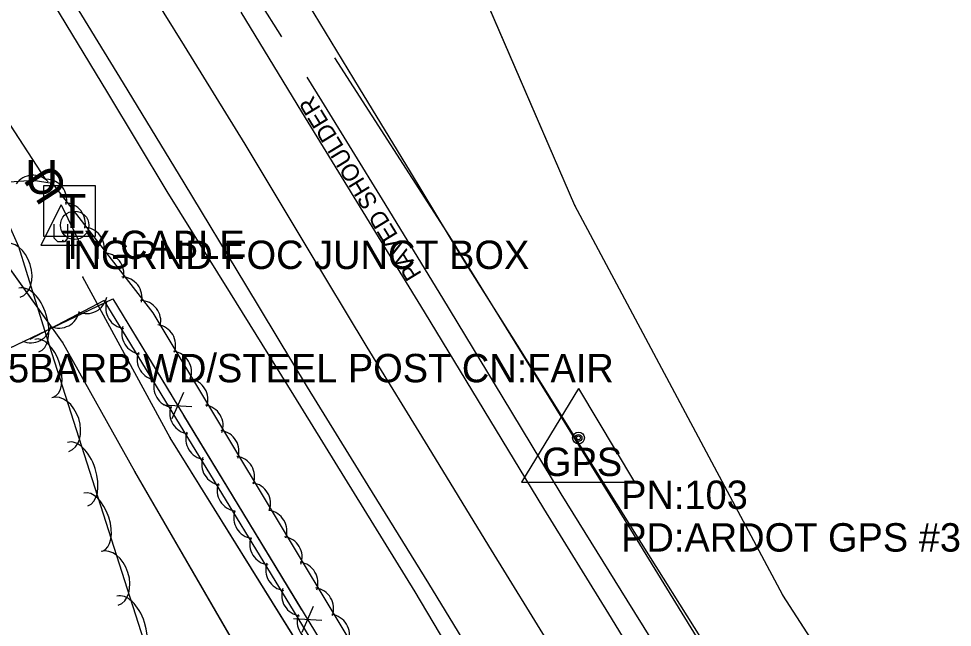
# Model space of a CAD drawing. Extents: x 954793 to 988390, y 1867850 to 1924428.
# Drawn here: x 956322.3 to 956486.6, y 1922081.8 to 1922188.9 of the extents above; entities that cross this region are included whole.
import ezdxf

# ---------------------------------------------------------------- set-up
doc = ezdxf.new("R2010")
doc.units = 0
for name, color, linetype in [('Default', 7, 'Continuous'), ('S_DITCHLINE', 7, 'Continuous'), ('S_EDGE_PAVEMENT', 7, 'Continuous'), ('S_FENCE', 7, 'Continuous'), ('S_FENCE_ANNOT', 7, 'Continuous'), ('S_FIBER_OPTIC_CABLE', 7, 'Continuous'), ('S_MISC_STRUCTURES_ANNOT', 7, 'Continuous'), ('S_MSC_PT_SYM', 7, 'Continuous'), ('S_PAVEMENT_CROWN', 7, 'Continuous'), ('S_PRIMARY_CTL', 7, 'Continuous'), ('S_PRIMARY_CTL_ANNOT', 7, 'Continuous'), ('S_SHOULDER', 7, 'Continuous'), ('S_SHOULDER_ANNOT', 7, 'Continuous'), ('S_STREAM', 7, 'Continuous'), ('S_TELEPHONE_UTILITIES', 7, 'Continuous'), ('S_TREE', 7, 'Continuous'), ('S_UNDERGROUND_CABLE', 7, 'Continuous'), ('S_UTILITY_POLE', 7, 'Continuous'), ('S_UTILITY_POLE_ANNOT', 7, 'Continuous'), ('S_UTL_PT_SYM', 7, 'Continuous'), ('S_WATER_UTILITIES', 7, 'Continuous')]:
    doc.layers.add(name, color=color, linetype=linetype)

msp = doc.modelspace()

# ---------------------------------------------------------------- linework, layer by layer
at = {"layer": 'S_DITCHLINE'}
msp.add_lwpolyline([(956516.1, 1921951.11), (956517.66, 1921955.79), (956510.09, 1921970.29), (956501.51, 1921984.43), (956492.93, 1921998.57), (956484.34, 1922012.72), (956475.76, 1922026.86), (956467.45, 1922040.09), (956459.13, 1922053.31), (956450.82, 1922066.54), (956442.51, 1922079.77), (956431.93, 1922096.63), (956421.35, 1922113.49), (956410.77, 1922130.35), (956400.19, 1922147.21), (956391.23, 1922161.97), (956382.27, 1922176.73), (956373.31, 1922191.49), (956364.36, 1922206.26)], dxfattribs=at)
at = {"layer": 'S_EDGE_PAVEMENT'}
for points in [[(956566.52, 1921808.08), (956556.07, 1921825.1), (956545.63, 1921842.11), (956534.53, 1921860.29), (956523.43, 1921878.47), (956510.7, 1921899.25), (956497.96, 1921920.03), (956486.77, 1921938.31), (956475.58, 1921956.58), (956464.35, 1921974.99), (956453.12, 1921993.39), (956444.81, 1922006.94), (956436.51, 1922020.5), (956426.54, 1922036.85), (956416.57, 1922053.2), (956405.54, 1922071.36), (956394.5, 1922089.52), (956383.8, 1922106.8), (956373.1, 1922124.09), (956362.25, 1922142.08), (956351.41, 1922160.07), (956340.71, 1922177.57), (956330.02, 1922195.07)], [(956577.12, 1921837.16), (956566.45, 1921854.67), (956555.74, 1921872.46), (956545.03, 1921890.25), (956538.37, 1921901.08), (956531.7, 1921911.9), (956525.04, 1921922.72), (956518.37, 1921933.55), (956507.49, 1921951.25), (956496.6, 1921968.96), (956485.27, 1921987.47), (956473.93, 1922005.98), (956465.48, 1922019.75), (956457.03, 1922033.52), (956447.29, 1922049.57), (956437.56, 1922065.63), (956426.15, 1922084.19), (956414.74, 1922102.75), (956404.24, 1922120.06), (956393.73, 1922137.37), (956382.93, 1922154.97), (956372.12, 1922172.56), (956361.42, 1922190.11)]]:
    msp.add_lwpolyline(points, dxfattribs=at)
at = {"layer": 'S_FENCE'}
for p, q in [((956351.26, 1922123.13), (956349.25, 1922118.55)), ((956347.76, 1922121), (956352.75, 1922120.67)), ((956374.12, 1922085.52), (956372.11, 1922080.95)), ((956370.62, 1922083.4), (956375.61, 1922083.07))]:
    msp.add_line(p, q, dxfattribs=at)
for points in [[(956218.31, 1922082.14), (956338.83, 1922139.64)], [(956337.37, 1922138.94), (956338.83, 1922139.64)], [(956338.83, 1922139.64), (956349.22, 1922122.55)], [(956338.83, 1922139.64), (956432.93, 1921984.83)], [(956319.33, 1922130.33), (956337.37, 1922138.94)], [(956351.3, 1922119.13), (956361.69, 1922102.04)], [(956361.69, 1922102.04), (956372.08, 1922084.94)]]:
    msp.add_lwpolyline(points, dxfattribs=at)
at = {"layer": 'S_FIBER_OPTIC_CABLE'}
for p, q in [((956420.19, 1922156.05), (956391.47, 1922222.49)), ((956456.79, 1922087.47), (956420.19, 1922156.05)), ((956348.94, 1922115.17), (956333.57, 1922143.45)), ((956379.89, 1922065.46), (956348.94, 1922115.17)), ((956490.77, 1922034.92), (956456.79, 1922087.47))]:
    msp.add_line(p, q, dxfattribs=at)
for points in [[(956516.92, 1921993.29), (956490.77, 1922034.92), (956456.79, 1922087.47), (956420.19, 1922156.05), (956391.47, 1922222.49), (956366.48, 1922275.97)], [(956516.92, 1921993.29), (956490.77, 1922034.92), (956456.79, 1922087.47), (956420.19, 1922156.05), (956391.47, 1922222.49), (956366.48, 1922275.97)], [(956453.54, 1921946.57), (956430.84, 1921981.81), (956403.23, 1922028.4), (956379.89, 1922065.46), (956348.94, 1922115.17), (956333.57, 1922143.45)], [(956453.54, 1921946.57), (956430.84, 1921981.81), (956403.23, 1922028.4), (956379.89, 1922065.46), (956348.94, 1922115.17), (956333.57, 1922143.45)]]:
    msp.add_lwpolyline(points, dxfattribs=at)
at = {"layer": 'S_MSC_PT_SYM'}
msp.add_lwpolyline([(956330.07, 1922149.89), (956330.07, 1922149.94), (956330.07, 1922149.89), (956330.02, 1922149.89), (956330.07, 1922149.89), (956330.07, 1922149.84), (956330.07, 1922149.89), (956330.12, 1922149.89)], close=True, dxfattribs=at)
msp.add_lwpolyline([(956330.07, 1922149.89), (956330.07, 1922149.94), (956330.07, 1922149.89), (956330.02, 1922149.89), (956330.07, 1922149.89), (956330.07, 1922149.84), (956330.07, 1922149.89), (956330.12, 1922149.89)], close=True, dxfattribs=at)
msp.add_lwpolyline([(956330.07, 1922149.89), (956330.07, 1922149.94), (956330.07, 1922149.89), (956330.02, 1922149.89), (956330.07, 1922149.89), (956330.07, 1922149.84), (956330.07, 1922149.89), (956330.12, 1922149.89)], dxfattribs=at)
at = {"layer": 'S_PAVEMENT_CROWN'}
msp.add_lwpolyline([(956577.81, 1921813.6), (956567.05, 1921831.08), (956556.28, 1921848.57), (956545.2, 1921866.59), (956534.11, 1921884.61), (956521.22, 1921905.62), (956508.32, 1921926.62), (956497.21, 1921944.79), (956486.09, 1921962.96), (956474.88, 1921981.68), (956463.66, 1922000.4), (956455.12, 1922014.02), (956446.58, 1922027.63), (956437.01, 1922043.71), (956427.44, 1922059.78), (956416.25, 1922077.97), (956405.06, 1922096.15), (956394.33, 1922113.64), (956383.59, 1922131.12), (956372.87, 1922148.99), (956362.15, 1922166.85), (956351.45, 1922184.17), (956340.75, 1922201.49)], dxfattribs=at)
at = {"layer": 'S_PRIMARY_CTL'}
for p, q in [((956420.82, 1922123.86), (956410.79, 1922107.35)), ((956420.82, 1922123.86), (956430.65, 1922107.35)), ((956410.79, 1922107.35), (956430.65, 1922107.35))]:
    msp.add_line(p, q, dxfattribs=at)
for radius in [1.04, 0.609, 0.344]:
    msp.add_circle((956420.82, 1922115.16), radius, dxfattribs=at)
at = {"layer": 'S_SHOULDER'}
for points in [[(956368.57, 1922185.77), (956364.68, 1922191.98), (956353.73, 1922209.45), (956343.14, 1922226.74), (956332.54, 1922244.03), (956321.55, 1922261.75), (956310.56, 1922279.47), (956298.86, 1922298.21), (956287.16, 1922316.96), (956276.86, 1922334.09), (956266.55, 1922351.22), (956255.99, 1922368.81), (956245.43, 1922386.39), (956236.06, 1922401.57), (956226.68, 1922416.75), (956215.75, 1922434.46), (956204.83, 1922452.17), (956193.81, 1922469.79), (956182.79, 1922487.42)], [(956563.49, 1921806.76), (956553.05, 1921823.6), (956542.61, 1921840.44), (956531.6, 1921858.5), (956520.59, 1921876.55), (956508.01, 1921897.33), (956495.43, 1921918.11), (956484.24, 1921936.52), (956473.06, 1921954.93), (956461.87, 1921973.37), (956450.68, 1921991.82), (956442.44, 1922005.48), (956434.19, 1922019.13), (956423.95, 1922035.44), (956413.7, 1922051.74), (956402.88, 1922069.89), (956392.06, 1922088.05), (956381.39, 1922105.36), (956370.71, 1922122.66), (956359.57, 1922140.61), (956348.43, 1922158.55), (956337.94, 1922175.91), (956327.45, 1922193.27)], [(956519.76, 1921937.72), (956509.41, 1921954.08), (956499.07, 1921970.43), (956488.05, 1921989.16), (956477.04, 1922007.89), (956468.53, 1922021.7), (956460.02, 1922035.52), (956450.54, 1922051.69), (956441.06, 1922067.85), (956429.41, 1922086.59), (956417.76, 1922105.32), (956407.36, 1922122.52), (956396.96, 1922139.73), (956386.29, 1922157.12), (956375.62, 1922174.51), (956373.04, 1922178.63)]]:
    msp.add_lwpolyline(points, dxfattribs=at)
at = {"layer": 'S_STREAM'}
msp.add_lwpolyline([(956377.86, 1922182.08), (956398.09, 1922150.6), (956426.31, 1922104.99), (956455.81, 1922056.97), (956468.72, 1922036.4)], dxfattribs=at)
at = {"layer": 'S_TELEPHONE_UTILITIES'}
msp.add_lwpolyline([(956326.72, 1922150.61), (956326.72, 1922159.61), (956335.72, 1922159.61), (956335.72, 1922150.61)], close=True, dxfattribs=at)
at = {"layer": 'S_TREE'}
for points in [[(956244.15, 1922268.38), (956283.88, 1922217.02), (956307.66, 1922181.64), (956322.26, 1922148.83), (956327.65, 1922131.47), (956350.87, 1922058.92), (956359.35, 1922023.64), (956367.68, 1921976.82), (956370.23, 1921948.67), (956369.63, 1921931.4), (956377.27, 1921899.99), (956376.57, 1921884.87), (956373.88, 1921872.38), (956369.95, 1921857.28), (956368.25, 1921850.72), (956354.31, 1921830.37), (956346.41, 1921819.86), (956346.28, 1921813.15)], [(956316.46, 1922159.95), (956324.84, 1922160.5), (956328.16, 1922160.02), (956345.91, 1922137.15), (956402.29, 1922043.3), (956453.3, 1921958.22), (956466.79, 1921928.34), (956447.43, 1921956.77), (956386.2, 1922059.32), (956337.32, 1922139.35), (956324.26, 1922132.48)]]:
    msp.add_lwpolyline(points, dxfattribs=at)
for centre, start, end in [((956324.78, 1922157.76), 42.9416, 144.5385), ((956327.09, 1922157.06), 347.0067, 88.6036), ((956330.37, 1922152.89), 347.0067, 88.6036), ((956333.71, 1922148.59), 347.0067, 88.6036), ((956337.14, 1922144.11), 347.0067, 88.6036), ((956340.35, 1922139.85), 347.0067, 88.6036), ((956334.2, 1922140.68), 246.9632, 348.5601), ((956341.24, 1922138.04), 160.6125, 262.2095), ((956343.65, 1922135.72), 347.0067, 88.6036), ((956329.38, 1922138.14), 246.9632, 348.5601), ((956324.37, 1922135.54), 246.9632, 348.5601), ((956344.06, 1922133.57), 160.6125, 262.2095), ((956346.26, 1922131.47), 340.1954, 81.7923), ((956346.77, 1922128.98), 160.6125, 262.2095), ((956349.06, 1922126.8), 340.1954, 81.7923), ((956349.69, 1922124.15), 160.6125, 262.2095), ((956351.94, 1922121.95), 340.1954, 81.7923), ((956352.52, 1922119.5), 160.6125, 262.2095), ((956354.62, 1922117.33), 340.1954, 81.7923), ((956355.32, 1922114.99), 160.6125, 262.2095), ((956357.4, 1922112.84), 340.1954, 81.7923), ((956358.13, 1922110.52), 160.6125, 262.2095), ((956360.17, 1922108.32), 340.1954, 81.7923), ((956360.85, 1922105.93), 160.6125, 262.2095), ((956362.97, 1922103.65), 340.1954, 81.7923), ((956363.77, 1922101.09), 160.6125, 262.2095), ((956365.85, 1922098.79), 340.1954, 81.7923), ((956366.6, 1922096.45), 160.6125, 262.2095), ((956368.53, 1922094.18), 340.1954, 81.7923), ((956369.39, 1922091.94), 160.6125, 262.2095), ((956371.31, 1922089.69), 340.1954, 81.7923), ((956372.21, 1922087.47), 160.6125, 262.2095), ((956374.07, 1922085.16), 340.1954, 81.7923), ((956374.93, 1922082.88), 160.6125, 262.2095), ((956376.87, 1922080.5), 340.1954, 81.7923)]:
    msp.add_arc(centre, 3.64, start, end, dxfattribs=at)
for centre, major_axis, ratio in [((956321.06, 1922144.65), (-1.47, 4.73), 0.685311), ((956324.06, 1922135.89), (-1.74, 5.6), 0.55008), ((956326.72, 1922127.41), (-1.63, 5.09), 0.540699), ((956329.61, 1922117.52), (-1.51, 4.72), 0.685311), ((956332.68, 1922108.78), (-1.79, 5.59), 0.55008), ((956335.39, 1922100.33), (-1.63, 5.09), 0.540699), ((956338.28, 1922090.44), (-1.51, 4.72), 0.685311), ((956341.35, 1922081.7), (-1.79, 5.59), 0.55008)]:
    msp.add_ellipse(centre, major_axis=major_axis, ratio=ratio, start_param=3.141593, end_param=6.283185, dxfattribs=at)
at = {"layer": 'S_UNDERGROUND_CABLE'}
for p, q in [((956327.05, 1922160.64), (956291.27, 1922215.61)), ((956329.73, 1922156.18), (956326.2, 1922149.09)), ((956329.73, 1922156.18), (956333.22, 1922149.09)), ((956328.53, 1922150.33), (956328.53, 1922152.77)), ((956330.89, 1922152.77), (956330.89, 1922150.33)), ((956326.2, 1922149.09), (956333.22, 1922149.09)), ((956329.15, 1922149.67), (956328.53, 1922150.33)), ((956330.35, 1922149.67), (956329.15, 1922149.67)), ((956330.89, 1922150.33), (956330.35, 1922149.67))]:
    msp.add_line(p, q, dxfattribs=at)
msp.add_lwpolyline([(956327.05, 1922160.64), (956291.27, 1922215.61), (956257.08, 1922271.08), (956244.89, 1922289.72), (956217.18, 1922330.13), (956171.15, 1922398.75), (956140.72, 1922448.43), (956129.97, 1922465.15)], dxfattribs=at)
msp.add_lwpolyline([(956327.05, 1922160.64), (956291.27, 1922215.61), (956257.08, 1922271.08), (956244.89, 1922289.72), (956217.18, 1922330.13), (956171.15, 1922398.75), (956140.72, 1922448.43), (956129.97, 1922465.15)], dxfattribs=at)
at = {"layer": 'S_UTILITY_POLE'}
msp.add_line((956331.97, 1922155.11), (956331.97, 1922157.59), dxfattribs=at)
msp.add_circle((956332.12, 1922152.59), 2.5, dxfattribs=at)
at = {"layer": 'S_UTL_PT_SYM'}
for points in [[(956420.19, 1922156.05), (956420.14, 1922156.03), (956420.19, 1922156.05), (956420.21, 1922156.01), (956420.19, 1922156.05), (956420.23, 1922156.07), (956420.19, 1922156.05), (956420.17, 1922156.1)], [(956420.19, 1922156.05), (956420.14, 1922156.03), (956420.19, 1922156.05), (956420.21, 1922156.01), (956420.19, 1922156.05), (956420.23, 1922156.07), (956420.19, 1922156.05), (956420.17, 1922156.1)], [(956333.57, 1922143.45), (956333.52, 1922143.43), (956333.57, 1922143.45), (956333.59, 1922143.41), (956333.57, 1922143.45), (956333.61, 1922143.48), (956333.57, 1922143.45), (956333.54, 1922143.5)], [(956333.57, 1922143.45), (956333.52, 1922143.43), (956333.57, 1922143.45), (956333.59, 1922143.41), (956333.57, 1922143.45), (956333.61, 1922143.48), (956333.57, 1922143.45), (956333.54, 1922143.5)], [(956329.98, 1922132.03), (956329.94, 1922132), (956329.98, 1922132.03), (956330.01, 1922131.99), (956329.98, 1922132.03), (956330.02, 1922132.06), (956329.98, 1922132.03), (956329.95, 1922132.07)], [(956329.98, 1922132.03), (956329.94, 1922132), (956329.98, 1922132.03), (956330.01, 1922131.99), (956329.98, 1922132.03), (956330.02, 1922132.06), (956329.98, 1922132.03), (956329.95, 1922132.07)], [(956348.94, 1922115.17), (956348.9, 1922115.14), (956348.94, 1922115.17), (956348.97, 1922115.12), (956348.94, 1922115.17), (956348.99, 1922115.19), (956348.94, 1922115.17), (956348.92, 1922115.21)], [(956348.94, 1922115.17), (956348.9, 1922115.14), (956348.94, 1922115.17), (956348.97, 1922115.12), (956348.94, 1922115.17), (956348.99, 1922115.19), (956348.94, 1922115.17), (956348.92, 1922115.21)], [(956342.74, 1922109.27), (956342.69, 1922109.24), (956342.74, 1922109.27), (956342.76, 1922109.22), (956342.74, 1922109.27), (956342.78, 1922109.29), (956342.74, 1922109.27), (956342.71, 1922109.31)], [(956342.74, 1922109.27), (956342.69, 1922109.24), (956342.74, 1922109.27), (956342.76, 1922109.22), (956342.74, 1922109.27), (956342.78, 1922109.29), (956342.74, 1922109.27), (956342.71, 1922109.31)], [(956456.79, 1922087.47), (956456.74, 1922087.44), (956456.79, 1922087.47), (956456.81, 1922087.42), (956456.79, 1922087.47), (956456.83, 1922087.49), (956456.79, 1922087.47), (956456.76, 1922087.51)], [(956456.79, 1922087.47), (956456.74, 1922087.44), (956456.79, 1922087.47), (956456.81, 1922087.42), (956456.79, 1922087.47), (956456.83, 1922087.49), (956456.79, 1922087.47), (956456.76, 1922087.51)]]:
    msp.add_lwpolyline(points, close=True, dxfattribs=at)
for points in [[(956420.19, 1922156.05), (956420.19, 1922156.1), (956420.19, 1922156.05), (956420.14, 1922156.05), (956420.19, 1922156.05), (956420.19, 1922156), (956420.19, 1922156.05), (956420.24, 1922156.05)], [(956333.57, 1922143.45), (956333.57, 1922143.5), (956333.57, 1922143.45), (956333.52, 1922143.45), (956333.57, 1922143.45), (956333.57, 1922143.4), (956333.57, 1922143.45), (956333.62, 1922143.45)], [(956329.98, 1922132.03), (956329.98, 1922132.08), (956329.98, 1922132.03), (956329.93, 1922132.03), (956329.98, 1922132.03), (956329.98, 1922131.98), (956329.98, 1922132.03), (956330.03, 1922132.03)], [(956348.94, 1922115.17), (956348.94, 1922115.22), (956348.94, 1922115.17), (956348.89, 1922115.17), (956348.94, 1922115.17), (956348.94, 1922115.12), (956348.94, 1922115.17), (956348.99, 1922115.17)], [(956342.74, 1922109.27), (956342.74, 1922109.32), (956342.74, 1922109.27), (956342.69, 1922109.27), (956342.74, 1922109.27), (956342.74, 1922109.22), (956342.74, 1922109.27), (956342.79, 1922109.27)], [(956456.79, 1922087.47), (956456.79, 1922087.52), (956456.79, 1922087.47), (956456.74, 1922087.47), (956456.79, 1922087.47), (956456.79, 1922087.42), (956456.79, 1922087.47), (956456.84, 1922087.47)]]:
    msp.add_lwpolyline(points, dxfattribs=at)
at = {"layer": 'S_WATER_UTILITIES'}
for p, q in [((956329.98, 1922132.03), (956291.62, 1922185.54)), ((956342.74, 1922109.27), (956329.98, 1922132.03)), ((956378.02, 1922048.35), (956342.74, 1922109.27))]:
    msp.add_line(p, q, dxfattribs=at)
msp.add_lwpolyline([(956559.35, 1921746.64), (956513.09, 1921824.81), (956485.86, 1921874.29), (956452.89, 1921932.91), (956418.77, 1921987.99), (956378.02, 1922048.35), (956342.74, 1922109.27), (956329.98, 1922132.03), (956291.62, 1922185.54)], dxfattribs=at)
msp.add_lwpolyline([(956559.35, 1921746.64), (956513.09, 1921824.81), (956485.86, 1921874.29), (956452.89, 1921932.91), (956418.77, 1921987.99), (956378.02, 1922048.35), (956342.74, 1922109.27), (956329.98, 1922132.03), (956291.62, 1922185.54)], dxfattribs=at)

# ---------------------------------------------------------------- texts
at = {"layer": 'Default'}
for rotation, p in [(360, (956323.42, 1922158.1)), (123.0625, (956331.17, 1922158.99))]:
    msp.add_text('U', height=6, rotation=rotation, dxfattribs=at).set_placement(p)
at = {"layer": 'S_FENCE_ANNOT'}
msp.add_text('5BARB WD/STEEL POST CN:FAIR', height=5, dxfattribs=at).set_placement((956320.4, 1922124.95))
at = {"layer": 'S_MISC_STRUCTURES_ANNOT'}
msp.add_text('INGRND FOC JUNCT BOX', height=5, dxfattribs=at).set_placement((956330.07, 1922144.89))
at = {"layer": 'S_PRIMARY_CTL'}
msp.add_text('GPS', height=5, rotation=360, dxfattribs=at).set_placement((956414.38, 1922108.46))
at = {"layer": 'S_PRIMARY_CTL_ANNOT'}
for s, p in [('PN:103', (956428.32, 1922102.66)), ('PD:ARDOT GPS #300009', (956428.32, 1922095.16))]:
    msp.add_text(s, height=5, dxfattribs=at).set_placement(p)
at = {"layer": 'S_SHOULDER_ANNOT'}
msp.add_text('PAVED SHOULDER', height=3.0002, rotation=121.4132, dxfattribs=at).set_placement((956393.3, 1922144.02))
at = {"layer": 'S_TELEPHONE_UTILITIES'}
msp.add_text('T', height=6, rotation=360, dxfattribs=at).set_placement((956329.28, 1922152.11))
at = {"layer": 'S_UTILITY_POLE_ANNOT'}
msp.add_text('TY:CABLE', height=5, dxfattribs=at).set_placement((956329.73, 1922146.64))

doc.saveas('drawing.dxf')
